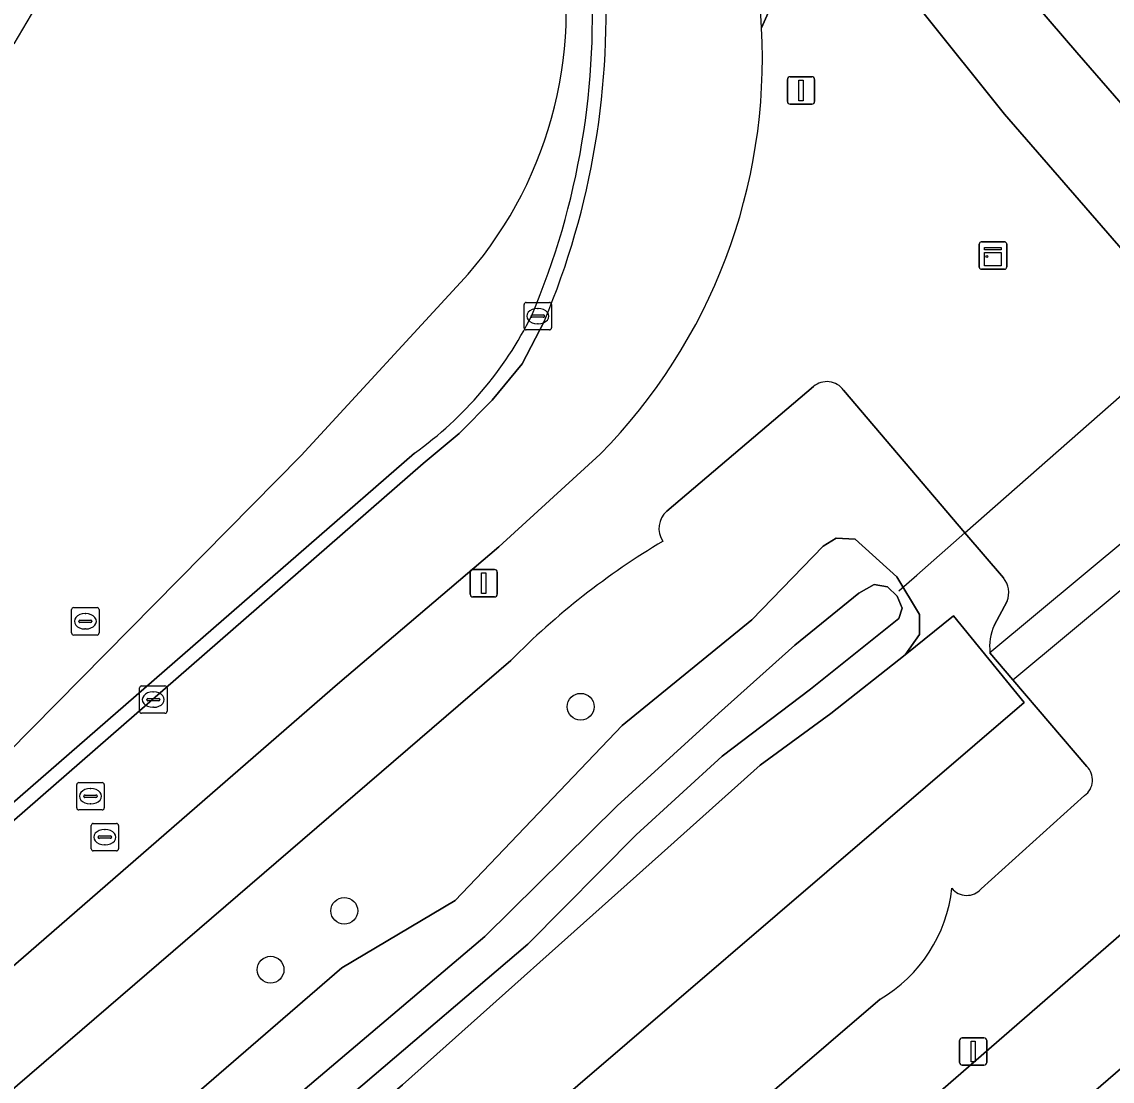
# Model space of a CAD drawing. Extents: x 155018 to 156648, y 383979 to 385733.
# Drawn here: x 156183.02 to 156222.82, y 384335.03 to 384373.69 of the extents above; entities that cross this region are included whole.
import ezdxf

# ---------------------------------------------------------------- set-up
doc = ezdxf.new("R2010")
doc.units = 0
for name, color, linetype in [('IMGEO_Berm_groen', 7, 'Continuous'), ('IMGEO_Boom', 7, 'Continuous'), ('IMGEO_Duiker', 7, 'Continuous'), ('IMGEO_Fietspad_gesloten', 7, 'Continuous'), ('IMGEO_Fietspad_open', 7, 'Continuous'), ('IMGEO_Groenvoorziening', 7, 'Continuous'), ('IMGEO_Kast', 7, 'Continuous'), ('IMGEO_Kolk', 7, 'Continuous'), ('IMGEO_Lichtmast', 7, 'Continuous'), ('IMGEO_Loofbos', 7, 'Continuous'), ('IMGEO_Muur', 7, 'Continuous'), ('IMGEO_Oever', 7, 'Continuous'), ('IMGEO_Rijbaan_lokaal_gesloten', 7, 'Continuous'), ('IMGEO_Rijbaan_regionaal_gesloten', 7, 'Continuous'), ('IMGEO_Rioolput', 7, 'Continuous'), ('IMGEO_Verkeerseiland_open', 7, 'Continuous'), ('IMGEO_Waterloop', 7, 'Continuous')]:
    doc.layers.add(name, color=color, linetype=linetype)

msp = doc.modelspace()

# ---------------------------------------------------------------- linework, layer by layer
at = {"layer": 'IMGEO_Berm_groen'}
for points in [[(156213.096, 384383.831), (156212.299, 384383.024), (156216.353, 384378.528), (156218.02, 384376.673), (156221.533, 384372.573), (156228.408, 384364.668), (156231.256, 384361.393), (156232.103, 384360.42), (156234.738, 384357.39), (156236.633, 384355.204), (156236.76, 384355.053)], [(156234.173, 384352.726), (156232.391, 384354.79), (156229.43, 384358.196), (156228.584, 384359.168), (156225.796, 384362.375), (156218.887, 384370.321), (156215.863, 384374.103), (156212.132, 384378.231), (156210.023, 384373.464)], [(156199.318, 384364.48), (156193.212, 384357.863), (156177.136, 384341.571), (156159.305, 384325.508), (156128.272, 384298.679)], [(156206.572, 384355.829), (156211.925, 384360.378)], [(156213.014, 384360.253), (156217.448, 384355.043), (156218.851, 384353.395)], [(156204.131, 384357.915), (156200.436, 384354.534), (156194.547, 384349.524), (156129.853, 384293.316), (156128.004, 384291.936)], [(156128.944, 384298.42), (156197.352, 384357.948)], [(156218.99, 384352.552), (156218.516, 384351.664)], [(156218.362, 384350.664), (156219.198, 384349.683), (156221.896, 384346.518)], [(156214.35, 384338.025), (156134.617, 384269.644), (156128.031, 384277.497), (156123.05, 384283.437), (156200.868, 384350.384)], [(156236.457, 384347.12), (156227.605, 384339.354), (156192.925, 384309.395)], [(156221.817, 384345.457), (156218.035, 384342.048)], [(156133.424, 384262.426), (156142.806, 384270.572), (156179.673, 384302.64), (156225.198, 384342.177)]]:
    msp.add_lwpolyline(points, dxfattribs=at)
for centre, radius, start, end in [((156188.05, 384374.148), 14.847, 319.3706, 12.8543), ((156175.895, 384373.879), 27.955, 337.0413, 4.0095), ((156189.506, 384372.348), 20.547, 315.3786, 3.1149), ((156189.48, 384368.995), 13.565, 305.4724, 333.6525), ((156212.412, 384359.816), 0.744, 35.9669, 130.9371), ((156207.084, 384355.205), 0.807, 129.3622, 215.3935), ((156220.652, 384330.854), 27.799, 120.7787, 135.3698), ((156218.21, 384352.856), 0.838, 338.6964, 40.0298), ((156220.245, 384350.886), 1.896, 155.7718, 186.7187), ((156221.409, 384346.021), 0.696, 305.8954, 45.5881), ((156211.652, 384342.644), 5.35, 300.2915, 353.9027), ((156217.515, 384342.503), 0.691, 218.1506, 318.8345)]:
    msp.add_arc(centre, radius, start, end, dxfattribs=at)
at = {"layer": 'IMGEO_Boom'}
for centre in [(156203.421, 384348.696), (156194.792, 384341.249), (156192.1, 384339.099)]:
    msp.add_circle(centre, 0.489, dxfattribs=at)
at = {"layer": 'IMGEO_Duiker'}
for points in [[(156215.041, 384352.929), (156215.688, 384353.497), (156217.448, 384355.043), (156225.796, 384362.375), (156228.408, 384364.668), (156231.905, 384367.74), (156238.109, 384373.189), (156239.424, 384374.343), (156242.659, 384377.185), (156245.58, 384379.75), (156246.161, 384380.26), (156249.827, 384383.484)], [(156250.852, 384377.707), (156247.199, 384374.666), (156243.352, 384371.463), (156241.177, 384369.653), (156235.364, 384364.813), (156231.256, 384361.393), (156228.584, 384359.168), (156218.362, 384350.664)], [(156219.198, 384349.683), (156229.43, 384358.196), (156232.103, 384360.42), (156236.325, 384363.933), (156242.025, 384368.676), (156244.427, 384370.674), (156246.203, 384372.151), (156246.789, 384372.639), (156248.5, 384374.064), (156251.674, 384376.704)]]:
    msp.add_lwpolyline(points, dxfattribs=at)
at = {"layer": 'IMGEO_Fietspad_gesloten'}
msp.add_lwpolyline([(156192.925, 384309.395), (156227.605, 384339.354), (156225.198, 384342.177), (156179.673, 384302.64), (156142.806, 384270.572), (156133.424, 384262.426), (156133.419, 384262.42), (156128.329, 384257.837)], dxfattribs=at)
at = {"layer": 'IMGEO_Fietspad_open'}
for points in [[(156236.76, 384355.053), (156236.633, 384355.204), (156234.738, 384357.39), (156232.103, 384360.42), (156231.256, 384361.393), (156228.408, 384364.668), (156221.533, 384372.573), (156218.02, 384376.673), (156216.353, 384378.528), (156212.299, 384383.024), (156211.447, 384383.969)], [(156208.889, 384381.818), (156212.132, 384378.231), (156215.863, 384374.103), (156218.887, 384370.321), (156225.796, 384362.375), (156228.584, 384359.168), (156229.43, 384358.196), (156232.391, 384354.79), (156234.173, 384352.726)]]:
    msp.add_lwpolyline(points, dxfattribs=at)
at = {"layer": 'IMGEO_Groenvoorziening'}
for points in [[(156193.212, 384357.863), (156199.318, 384364.48)], [(156128.272, 384298.679), (156159.305, 384325.508), (156177.136, 384341.571), (156193.212, 384357.863)]]:
    msp.add_lwpolyline(points, dxfattribs=at)
msp.add_lwpolyline([(156215.271, 384350.586), (156212.547, 384348.449), (156209.975, 384346.566), (156206.373, 384343.345), (156196.913, 384334.897), (156187.241, 384326.576), (156180.422, 384320.643), (156174.984, 384315.679), (156163.418, 384306.011), (156157.275, 384300.791), (156150.71, 384295.249), (156140.606, 384286.194), (156134.174, 384280.068), (156133.229, 384279.084), (156132.685, 384278.599), (156134.612, 384275.951), (156219.615, 384348.849), (156217.036, 384352.009)], close=True, dxfattribs=at)
for centre, radius, start, end in [((155785.678, 384606.118), 460.494, 329.57098, 332.04116), ((156188.05, 384374.148), 14.847, 319.3706, 12.8543)]:
    msp.add_arc(centre, radius, start, end, dxfattribs=at)
at = {"layer": 'IMGEO_Kast'}
for p, q in [((156217.972, 384364.735), (156217.972, 384365.576)), ((156217.972, 384365.576), (156217.972, 384364.735)), ((156218.047, 384365.66), (156218.888, 384365.66)), ((156218.888, 384365.66), (156218.047, 384365.66)), ((156218.972, 384365.585), (156218.972, 384364.744)), ((156218.972, 384364.744), (156218.972, 384365.585)), ((156218.897, 384364.66), (156218.056, 384364.66)), ((156218.056, 384364.66), (156218.897, 384364.66))]:
    msp.add_line(p, q, dxfattribs=at)
for points in [[(156218.167, 384365.45), (156218.767, 384365.45), (156218.767, 384365.365), (156218.167, 384365.365), (156218.167, 384365.45)], [(156218.167, 384365.275), (156218.767, 384365.275), (156218.767, 384364.786), (156218.167, 384364.786), (156218.167, 384365.275)]]:
    msp.add_lwpolyline(points, dxfattribs=at)
msp.add_circle((156218.251, 384365.124), 0.0377, dxfattribs=at)
for centre, start, end in [((156218.05, 384365.582), 92.4484, 184.2845), ((156218.05, 384365.582), 92.4484, 184.2845), ((156218.894, 384365.582), 2.4484, 94.2845), ((156218.894, 384365.582), 2.4484, 94.2845), ((156218.05, 384364.738), 182.4484, 274.2845), ((156218.05, 384364.738), 182.4484, 274.2845), ((156218.894, 384364.738), 272.4484, 4.2845), ((156218.894, 384364.738), 272.4484, 4.2845)]:
    msp.add_arc(centre, 0.0779, start, end, dxfattribs=at)
at = {"layer": 'IMGEO_Kolk'}
for p, q in [((156201.431, 384363.449), (156202.283, 384363.449)), ((156201.356, 384362.523), (156201.356, 384363.375)), ((156201.844, 384363.229), (156201.869, 384363.229)), ((156202.357, 384363.375), (156202.357, 384362.523)), ((156201.615, 384362.943), (156201.615, 384362.955)), ((156202.053, 384362.906), (156201.655, 384362.906)), ((156201.658, 384362.992), (156202.056, 384362.992)), ((156201.867, 384362.669), (156201.842, 384362.669)), ((156202.099, 384362.955), (156202.099, 384362.943)), ((156202.283, 384362.449), (156201.431, 384362.449)), ((156184.914, 384352.313), (156185.766, 384352.313)), ((156184.839, 384351.387), (156184.839, 384352.239)), ((156185.141, 384351.856), (156185.539, 384351.856)), ((156185.327, 384352.093), (156185.352, 384352.093)), ((156185.84, 384352.239), (156185.84, 384351.387)), ((156185.098, 384351.807), (156185.098, 384351.819)), ((156185.536, 384351.77), (156185.138, 384351.77)), ((156185.35, 384351.533), (156185.325, 384351.533)), ((156185.582, 384351.819), (156185.582, 384351.807)), ((156185.766, 384351.313), (156184.914, 384351.313)), ((156187.319, 384348.53), (156187.319, 384349.382)), ((156187.394, 384349.456), (156188.246, 384349.456)), ((156187.807, 384349.236), (156187.832, 384349.236)), ((156188.32, 384349.382), (156188.32, 384348.53)), ((156187.578, 384348.95), (156187.578, 384348.962)), ((156188.016, 384348.913), (156187.618, 384348.913)), ((156187.621, 384348.999), (156188.019, 384348.999)), ((156187.83, 384348.676), (156187.805, 384348.676)), ((156188.062, 384348.962), (156188.062, 384348.95)), ((156188.246, 384348.456), (156187.394, 384348.456))]:
    msp.add_line(p, q, dxfattribs=at)
for points in [[(156201.431, 384363.449), (156202.283, 384363.449)], [(156201.356, 384362.523), (156201.356, 384363.375)], [(156202.357, 384363.375), (156202.357, 384362.523)], [(156202.283, 384362.449), (156201.431, 384362.449)], [(156184.914, 384352.313), (156185.766, 384352.313)], [(156184.839, 384351.387), (156184.839, 384352.239)], [(156185.84, 384352.239), (156185.84, 384351.387)], [(156185.766, 384351.313), (156184.914, 384351.313)], [(156187.319, 384348.53), (156187.319, 384349.382)], [(156187.394, 384349.456), (156188.246, 384349.456)], [(156188.32, 384349.382), (156188.32, 384348.53)], [(156188.246, 384348.456), (156187.394, 384348.456)]]:
    msp.add_lwpolyline(points, dxfattribs=at)
for centre, radius, start, end in [((156201.433, 384363.373), 0.0765, 91.552, 178.448), ((156201.433, 384363.373), 0.0765, 91.552, 178.448), ((156202.281, 384363.373), 0.0765, 1.552, 88.448), ((156202.281, 384363.373), 0.0765, 1.552, 88.448), ((156201.655, 384362.952), 0.0403, 85.8775, 175.7526), ((156201.652, 384362.942), 0.0366, 178.938, 274.7102), ((156202.056, 384362.949), 0.043, 264.8664, 352.4533), ((156202.06, 384362.954), 0.0386, 1.7309, 96.639), ((156201.433, 384362.525), 0.0765, 181.552, 268.448), ((156201.433, 384362.525), 0.0765, 181.552, 268.448), ((156202.281, 384362.525), 0.0765, 271.552, 358.448), ((156202.281, 384362.525), 0.0765, 271.552, 358.448), ((156184.916, 384352.237), 0.0765, 91.552, 178.448), ((156184.916, 384352.237), 0.0765, 91.552, 178.448), ((156185.764, 384352.237), 0.0765, 1.552, 88.448), ((156185.764, 384352.237), 0.0765, 1.552, 88.448), ((156185.138, 384351.816), 0.0403, 85.8775, 175.7526), ((156185.543, 384351.818), 0.0386, 1.7309, 96.639), ((156185.135, 384351.806), 0.0366, 178.938, 274.7102), ((156185.539, 384351.813), 0.043, 264.8664, 352.4533), ((156184.916, 384351.389), 0.0765, 181.552, 268.448), ((156184.916, 384351.389), 0.0765, 181.552, 268.448), ((156185.764, 384351.389), 0.0765, 271.552, 358.448), ((156185.764, 384351.389), 0.0765, 271.552, 358.448), ((156187.396, 384349.38), 0.0765, 91.552, 178.448), ((156187.396, 384349.38), 0.0765, 91.552, 178.448), ((156188.244, 384349.38), 0.0765, 1.552, 88.448), ((156188.244, 384349.38), 0.0765, 1.552, 88.448), ((156187.618, 384348.959), 0.0403, 85.8775, 175.7526), ((156187.615, 384348.949), 0.0366, 178.938, 274.7102), ((156188.019, 384348.956), 0.043, 264.8664, 352.4533), ((156188.023, 384348.961), 0.0386, 1.7309, 96.639), ((156187.396, 384348.532), 0.0765, 181.552, 268.448), ((156187.396, 384348.532), 0.0765, 181.552, 268.448), ((156188.244, 384348.532), 0.0765, 271.552, 358.448), ((156188.244, 384348.532), 0.0765, 271.552, 358.448)]:
    msp.add_arc(centre, radius, start, end, dxfattribs=at)
for centre, major_axis, ratio, start_param, end_param in [((156201.843, 384362.949), (-0.387, 0.002), 0.722429, 4.712389, 7.853982), ((156201.868, 384362.949), (-0.39, 0.002), 0.717154, 1.570796, 4.712389), ((156185.326, 384351.813), (-0.387, 0.002), 0.722429, 4.712389, 7.853982), ((156185.351, 384351.813), (-0.39, 0.002), 0.717154, 1.570796, 4.712389), ((156187.806, 384348.956), (-0.387, 0.002), 0.722429, 4.712389, 7.853982), ((156187.831, 384348.956), (-0.39, 0.002), 0.717154, 1.570796, 4.712389)]:
    msp.add_ellipse(centre, major_axis=major_axis, ratio=ratio, start_param=start_param, end_param=end_param, dxfattribs=at)
at = {"layer": 'IMGEO_Lichtmast'}
for p, q in [((156210.969, 384370.785), (156210.969, 384371.585)), ((156210.969, 384371.585), (156210.969, 384370.785)), ((156211.069, 384371.685), (156211.859, 384371.685)), ((156211.859, 384371.685), (156211.069, 384371.685)), ((156211.959, 384371.585), (156211.959, 384370.785)), ((156211.959, 384370.785), (156211.959, 384371.585)), ((156211.859, 384370.685), (156211.069, 384370.685)), ((156211.069, 384370.685), (156211.859, 384370.685)), ((156199.386, 384352.803), (156199.386, 384353.603)), ((156199.386, 384353.603), (156199.386, 384352.803)), ((156199.486, 384353.703), (156200.276, 384353.703)), ((156200.276, 384353.703), (156199.486, 384353.703)), ((156200.376, 384353.603), (156200.376, 384352.803)), ((156200.376, 384352.803), (156200.376, 384353.603)), ((156200.276, 384352.703), (156199.486, 384352.703)), ((156199.486, 384352.703), (156200.276, 384352.703)), ((156217.253, 384335.715), (156217.253, 384336.515)), ((156217.253, 384336.515), (156217.253, 384335.715)), ((156217.353, 384336.615), (156218.143, 384336.615)), ((156218.143, 384336.615), (156217.353, 384336.615)), ((156218.243, 384336.515), (156218.243, 384335.715)), ((156218.243, 384335.715), (156218.243, 384336.515)), ((156218.143, 384335.615), (156217.353, 384335.615)), ((156217.353, 384335.615), (156218.143, 384335.615))]:
    msp.add_line(p, q, dxfattribs=at)
for points in [[(156211.389, 384371.56), (156211.539, 384371.56), (156211.539, 384370.81), (156211.389, 384370.81), (156211.389, 384371.56)], [(156199.806, 384353.578), (156199.956, 384353.578), (156199.956, 384352.828), (156199.806, 384352.828), (156199.806, 384353.578)], [(156217.673, 384336.49), (156217.823, 384336.49), (156217.823, 384335.74), (156217.673, 384335.74), (156217.673, 384336.49)]]:
    msp.add_lwpolyline(points, dxfattribs=at)
for centre, start, end in [((156211.069, 384371.585), 90, 180), ((156211.069, 384371.585), 90, 180), ((156211.859, 384371.585), 0, 90), ((156211.859, 384371.585), 360, 90), ((156211.069, 384370.785), 180, 270), ((156211.069, 384370.785), 180, 270), ((156211.859, 384370.785), 270, 0), ((156211.859, 384370.785), 270, 0), ((156199.486, 384353.603), 90, 180), ((156199.486, 384353.603), 90, 180), ((156200.276, 384353.603), 0, 90), ((156200.276, 384353.603), 360, 90), ((156199.486, 384352.803), 180, 270), ((156199.486, 384352.803), 180, 270), ((156200.276, 384352.803), 270, 0), ((156200.276, 384352.803), 270, 0), ((156217.353, 384336.515), 90, 180), ((156217.353, 384336.515), 90, 180), ((156218.143, 384336.515), 0, 90), ((156218.143, 384336.515), 360, 90), ((156217.353, 384335.715), 180, 270), ((156217.353, 384335.715), 180, 270), ((156218.143, 384335.715), 270, 0), ((156218.143, 384335.715), 270, 0)]:
    msp.add_arc(centre, 0.1, start, end, dxfattribs=at)
at = {"layer": 'IMGEO_Loofbos'}
for points in [[(156211.925, 384360.378), (156206.572, 384355.829)], [(156218.851, 384353.395), (156217.448, 384355.043), (156213.014, 384360.253)], [(156171.849, 384319.297), (156184.37, 384330.235), (156194.703, 384339.163), (156198.836, 384341.629), (156204.935, 384348.011), (156209.669, 384351.866), (156212.278, 384354.56), (156212.752, 384354.846), (156213.44, 384354.808), (156214.963, 384353.437), (156215.795, 384352.06), (156215.791, 384351.328), (156215.271, 384350.586), (156217.036, 384352.009), (156219.615, 384348.849), (156134.612, 384275.951)], [(156218.516, 384351.664), (156218.99, 384352.552)], [(156221.896, 384346.518), (156219.198, 384349.683), (156218.362, 384350.664)], [(156200.868, 384350.384), (156123.05, 384283.437), (156128.031, 384277.497), (156134.617, 384269.644), (156214.35, 384338.025)], [(156218.035, 384342.048), (156221.817, 384345.457)]]:
    msp.add_lwpolyline(points, dxfattribs=at)
for centre, radius, start, end in [((156212.412, 384359.816), 0.744, 35.9669, 130.9371), ((156207.084, 384355.205), 0.807, 129.3622, 215.3935), ((156220.652, 384330.854), 27.799, 120.7787, 135.3698), ((156218.21, 384352.856), 0.838, 338.6964, 40.0298), ((156220.245, 384350.886), 1.896, 155.7718, 186.7187), ((156221.409, 384346.021), 0.696, 305.8954, 45.5881), ((156211.652, 384342.644), 5.35, 300.2915, 353.9027), ((156217.515, 384342.503), 0.691, 218.1506, 318.8345)]:
    msp.add_arc(centre, radius, start, end, dxfattribs=at)
at = {"layer": 'IMGEO_Muur'}
for centre, radius, start, end in [((155789.667, 384603.859), 455.294, 329.56139, 332.08703), ((155785.678, 384606.118), 460.494, 329.57098, 332.04116), ((155633.562, 384691.373), 628.751, 328.026222, 330.991075)]:
    msp.add_arc(centre, radius, start, end, dxfattribs=at)
at = {"layer": 'IMGEO_Oever'}
for points in [[(156180.422, 384320.643), (156187.241, 384326.576), (156196.913, 384334.897), (156206.373, 384343.345), (156209.975, 384346.566), (156212.547, 384348.449), (156215.271, 384350.586), (156215.791, 384351.328), (156215.795, 384352.06), (156214.963, 384353.437), (156213.44, 384354.808), (156212.752, 384354.846), (156212.278, 384354.56), (156209.669, 384351.866), (156204.935, 384348.011), (156198.836, 384341.629), (156194.703, 384339.163), (156184.37, 384330.235), (156171.849, 384319.297)], [(156164.233, 384310.018), (156183.045, 384326.001), (156199.92, 384340.306), (156204.753, 384345.076), (156208.457, 384348.444), (156211.234, 384350.937), (156213.573, 384352.844), (156214.132, 384353.161), (156214.616, 384353.074), (156214.98, 384352.725), (156215.155, 384352.288), (156215.035, 384351.917), (156211.814, 384349.343), (156208.587, 384346.897), (156205.447, 384344.02), (156201.495, 384340.032), (156195.464, 384334.904), (156181.997, 384323.59)]]:
    msp.add_lwpolyline(points, dxfattribs=at)
at = {"layer": 'IMGEO_Rijbaan_lokaal_gesloten'}
for points in [[(156202.096, 384362.78), (156201.281, 384361.211), (156200.192, 384359.889), (156198.987, 384358.672), (156197.677, 384357.569), (156129.332, 384298.018)], [(156129.332, 384298.018), (156197.677, 384357.569), (156198.987, 384358.672), (156200.192, 384359.889), (156201.281, 384361.211), (156202.096, 384362.78)], [(156128.004, 384291.936), (156129.853, 384293.316), (156194.547, 384349.524), (156200.436, 384354.534), (156204.131, 384357.915)], [(156197.352, 384357.948), (156128.944, 384298.42)]]:
    msp.add_lwpolyline(points, dxfattribs=at)
for centre, radius, start, end in [((156175.895, 384373.879), 27.955, 337.0413, 4.0095), ((156175.543, 384373.94), 28.803, 337.2044, 3.8411), ((156175.543, 384373.94), 28.803, 337.2044, 3.8411), ((156189.532, 384372.359), 20.521, 3.0868, 8.3161), ((156189.506, 384372.348), 20.547, 315.3786, 3.1149), ((156189.48, 384368.995), 13.565, 305.4724, 333.6525)]:
    msp.add_arc(centre, radius, start, end, dxfattribs=at)
at = {"layer": 'IMGEO_Rijbaan_regionaal_gesloten'}
for centre, radius, start, end in [((155789.667, 384603.859), 455.294, 329.56139, 332.08703), ((155633.562, 384691.373), 628.751, 328.026222, 330.991075)]:
    msp.add_arc(centre, radius, start, end, dxfattribs=at)
at = {"layer": 'IMGEO_Rioolput'}
for p, q in [((156185.102, 384345.93), (156185.954, 384345.93)), ((156185.027, 384345.004), (156185.027, 384345.856)), ((156185.515, 384345.71), (156185.54, 384345.71)), ((156186.028, 384345.856), (156186.028, 384345.004)), ((156185.286, 384345.424), (156185.286, 384345.436)), ((156185.724, 384345.387), (156185.326, 384345.387)), ((156185.329, 384345.473), (156185.727, 384345.473)), ((156185.538, 384345.15), (156185.513, 384345.15)), ((156185.77, 384345.436), (156185.77, 384345.424)), ((156185.954, 384344.93), (156185.102, 384344.93)), ((156185.551, 384343.511), (156185.551, 384344.363)), ((156185.626, 384344.437), (156186.478, 384344.437)), ((156186.552, 384344.363), (156186.552, 384343.511)), ((156185.81, 384343.931), (156185.81, 384343.943)), ((156186.248, 384343.894), (156185.85, 384343.894)), ((156185.853, 384343.98), (156186.251, 384343.98)), ((156186.039, 384344.217), (156186.064, 384344.217)), ((156186.294, 384343.943), (156186.294, 384343.931)), ((156186.062, 384343.657), (156186.037, 384343.657)), ((156186.478, 384343.437), (156185.626, 384343.437))]:
    msp.add_line(p, q, dxfattribs=at)
for points in [[(156185.102, 384345.93), (156185.954, 384345.93)], [(156185.027, 384345.004), (156185.027, 384345.856)], [(156186.028, 384345.856), (156186.028, 384345.004)], [(156185.954, 384344.93), (156185.102, 384344.93)], [(156185.551, 384343.511), (156185.551, 384344.363)], [(156185.626, 384344.437), (156186.478, 384344.437)], [(156186.552, 384344.363), (156186.552, 384343.511)], [(156186.478, 384343.437), (156185.626, 384343.437)]]:
    msp.add_lwpolyline(points, dxfattribs=at)
for centre, radius, start, end in [((156185.104, 384345.854), 0.0765, 91.552, 178.448), ((156185.104, 384345.854), 0.0765, 91.552, 178.448), ((156185.952, 384345.854), 0.0765, 1.552, 88.448), ((156185.952, 384345.854), 0.0765, 1.552, 88.448), ((156185.326, 384345.433), 0.0403, 85.8775, 175.7526), ((156185.323, 384345.423), 0.0366, 178.938, 274.7102), ((156185.727, 384345.43), 0.043, 264.8664, 352.4533), ((156185.731, 384345.435), 0.0386, 1.7309, 96.639), ((156185.104, 384345.006), 0.0765, 181.552, 268.448), ((156185.104, 384345.006), 0.0765, 181.552, 268.448), ((156185.952, 384345.006), 0.0765, 271.552, 358.448), ((156185.952, 384345.006), 0.0765, 271.552, 358.448), ((156185.628, 384344.361), 0.0765, 91.552, 178.448), ((156185.628, 384344.361), 0.0765, 91.552, 178.448), ((156186.476, 384344.361), 0.0765, 1.552, 88.448), ((156186.476, 384344.361), 0.0765, 1.552, 88.448), ((156185.85, 384343.94), 0.0403, 85.8775, 175.7526), ((156185.847, 384343.93), 0.0366, 178.938, 274.7102), ((156186.251, 384343.937), 0.043, 264.8664, 352.4533), ((156186.255, 384343.942), 0.0386, 1.7309, 96.639), ((156185.628, 384343.513), 0.0765, 181.552, 268.448), ((156185.628, 384343.513), 0.0765, 181.552, 268.448), ((156186.476, 384343.513), 0.0765, 271.552, 358.448), ((156186.476, 384343.513), 0.0765, 271.552, 358.448)]:
    msp.add_arc(centre, radius, start, end, dxfattribs=at)
for centre, major_axis, ratio, start_param, end_param in [((156185.514, 384345.43), (-0.387, 0.002), 0.722429, 4.712389, 7.853982), ((156185.539, 384345.43), (-0.39, 0.002), 0.717154, 1.570796, 4.712389), ((156186.038, 384343.937), (-0.387, 0.002), 0.722429, 4.712389, 7.853982), ((156186.063, 384343.937), (-0.39, 0.002), 0.717154, 1.570796, 4.712389)]:
    msp.add_ellipse(centre, major_axis=major_axis, ratio=ratio, start_param=start_param, end_param=end_param, dxfattribs=at)
at = {"layer": 'IMGEO_Verkeerseiland_open'}
msp.add_lwpolyline([(156210.023, 384373.464), (156212.132, 384378.231), (156208.889, 384381.818)], dxfattribs=at)
msp.add_arc((156189.532, 384372.359), 20.521, 3.0868, 8.3161, dxfattribs=at)
at = {"layer": 'IMGEO_Waterloop'}
msp.add_lwpolyline([(156181.997, 384323.59), (156195.464, 384334.904), (156201.495, 384340.032), (156205.447, 384344.02), (156208.587, 384346.897), (156211.814, 384349.343), (156215.035, 384351.917), (156215.155, 384352.288), (156214.98, 384352.725), (156214.616, 384353.074), (156214.132, 384353.161), (156213.573, 384352.844), (156211.234, 384350.937), (156208.457, 384348.444), (156204.753, 384345.076), (156199.92, 384340.306), (156183.045, 384326.001), (156164.233, 384310.018)], dxfattribs=at)

doc.saveas('drawing.dxf')
